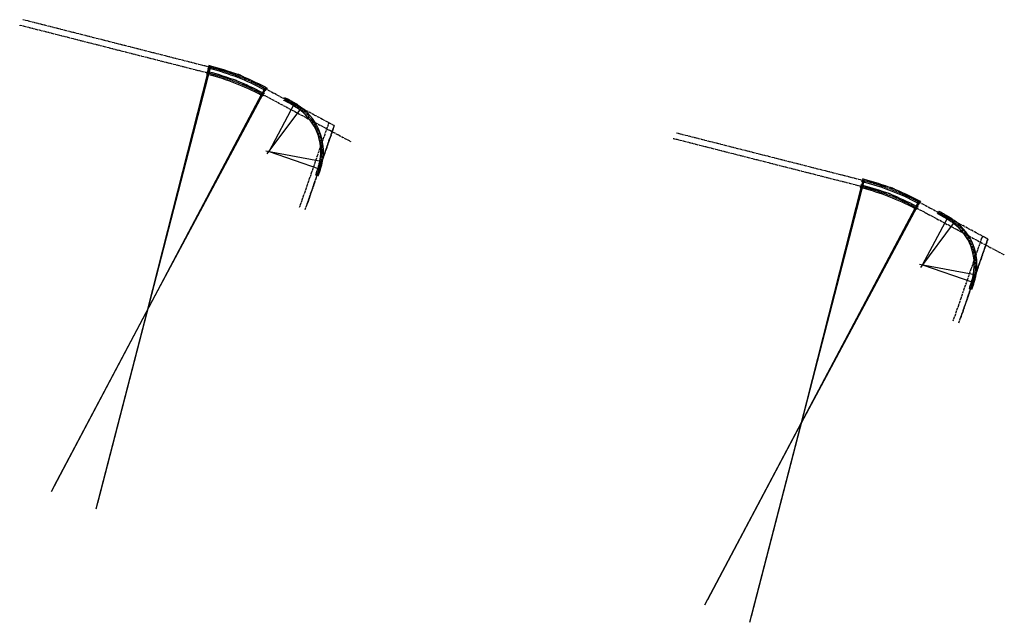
# Model space of a CAD drawing. Header units: millimetres. Extents: x 96940 to 101272, y 432237 to 434659.
# Tile 394 of 398: x 99302 to 99827, y 432259 to 432581. Entities that reach past the tile are written whole.
import ezdxf

# ---------------------------------------------------------------- set-up
doc = ezdxf.new("R2010")
doc.units = ezdxf.units.MM
doc.linetypes.add('ACAD_ISO10W100', pattern=[18, 12, -3, 0, -3])
doc.linetypes.add('CENTER', pattern=[35.225022, 22.015639, -4.403128, 4.403128, -4.403128])
for name, color, linetype in [('R_BN_T_N_Constructielijn', 7, 'Continuous'), ('R_BN_T_N_Hartspoor', 1, 'CENTER'), ('R_BN_T_N_HOOGTELIJN', 7, 'Continuous'), ('R_BN_T_N_Spoor', 3, 'Continuous')]:
    doc.layers.add(name, color=color, linetype=linetype)

msp = doc.modelspace()

# ---------------------------------------------------------------- hatches: boundary and pattern name
at = {"layer": 'R_BN_T_N_Spoor'}
h = msp.add_hatch(color=256, dxfattribs=at)
edge = h.paths.add_edge_path()
edge.add_line((99448.97871, 432534.27551), (99442.80655, 432537.57771))
edge.add_arc((99395.98739, 432450.06647), 99.24843, 57.8084528, 61.852886, ccw=False)
edge.add_line((99448.86213, 432534.05762), (99448.97871, 432534.27551))
edge = h.paths.add_edge_path()
edge.add_line((99449.65566, 432535.5408), (99449.54073, 432535.326))
edge.add_arc((99395.99947, 432450.08815), 100.65862, 57.8654425, 61.8531219)
edge.add_line((99443.4835, 432538.843), (99449.65566, 432535.5408))
h = msp.add_hatch(color=256, dxfattribs=at)
edge = h.paths.add_edge_path()
edge.add_line((99797.79667, 432473.77148), (99791.62452, 432477.07367))
edge.add_arc((99744.80535, 432389.56244), 99.24843, 57.8084528, 61.852886, ccw=False)
edge.add_line((99797.6801, 432473.55358), (99797.79667, 432473.77148))
edge = h.paths.add_edge_path()
edge.add_line((99798.47362, 432475.03677), (99798.3587, 432474.82196))
edge.add_arc((99744.81743, 432389.58412), 100.65862, 57.8654425, 61.8531219)
edge.add_line((99792.30147, 432478.33897), (99798.47362, 432475.03677))

# ---------------------------------------------------------------- linework, layer by layer
at = {"color": 4}
for p, q in [((99402.61032, 432556.25617), (99402.20761, 432554.67153)), ((99401.75841, 432553.06777), (99401.3557, 432551.48314)), ((99402.20761, 432554.67153), (99401.75841, 432553.06777))]:
    msp.add_line(p, q, dxfattribs=at)
at = {"layer": 'R_BN_T_N_Constructielijn'}
for p, q in [((99402.43359, 432555.56077), (99402.40896, 432555.46385)), ((99402.61032, 432556.25617), (99402.56106, 432556.06233)), ((99403.58229, 432556.007), (99403.53223, 432555.81337)), ((99401.3557, 432551.48314), (99401.40496, 432551.67698)), ((99401.58168, 432552.37237), (99401.55705, 432552.27545)), ((99401.75841, 432553.06777), (99401.70915, 432552.87393)), ((99402.20761, 432554.67153), (99402.25687, 432554.86537)), ((99402.32108, 432551.23566), (99402.37115, 432551.42929)), ((99402.55076, 432552.12395), (99402.52573, 432552.02713)), ((99402.73038, 432552.8186), (99402.68031, 432552.62497)), ((99403.17299, 432554.42406), (99403.22306, 432554.61769)), ((99403.40268, 432555.31235), (99403.37764, 432555.21553)), ((99430.45497, 432540.32041), (99430.54859, 432540.49714)), ((99430.88447, 432541.13117), (99430.83766, 432541.04281)), ((99431.22035, 432541.7652), (99431.12672, 432541.58847)), ((99431.33465, 432539.85205), (99431.42901, 432540.02839)), ((99431.76753, 432540.66101), (99431.72035, 432540.57284)), ((99432.10604, 432541.29364), (99432.01168, 432541.1173)), ((99432.01787, 432543.23405), (99432.11148, 432543.41079)), ((99432.44732, 432544.04484), (99432.40051, 432543.95647)), ((99432.78316, 432544.67889), (99432.68954, 432544.50215)), ((99432.89758, 432542.76575), (99432.99193, 432542.9421)), ((99433.33041, 432543.57474), (99433.28323, 432543.48657)), ((99433.66888, 432544.20739), (99433.57453, 432544.03104)), ((99450.3952, 432534.89775), (99450.2858, 432534.73033)), ((99449.50087, 432533.52903), (99449.61027, 432533.69646)), ((99450.00274, 432534.29711), (99449.94804, 432534.21339)), ((99451.0992, 432532.41443), (99451.21885, 432532.5747)), ((99451.64806, 432533.14966), (99451.58824, 432533.06953)), ((99452.07728, 432533.72462), (99451.95764, 432533.56435)), ((99461.67609, 432505.3902), (99461.87274, 432505.35372)), ((99462.5782, 432505.22286), (99462.47988, 432505.2411)), ((99463.28367, 432505.092), (99463.08702, 432505.12848)), ((99459.49645, 432497.82844), (99459.68544, 432497.76299)), ((99460.36342, 432497.52817), (99460.26893, 432497.5609)), ((99461.04141, 432497.29336), (99460.85243, 432497.35881)), ((99750.57637, 432492.56373), (99750.52711, 432492.36989)), ((99751.02558, 432494.1675), (99751.07484, 432494.36134)), ((99751.25156, 432495.05673), (99751.22693, 432494.95981)), ((99751.42828, 432495.75213), (99751.37902, 432495.55829)), ((99751.99096, 432493.92002), (99752.04102, 432494.11366)), ((99752.22064, 432494.80831), (99752.19561, 432494.71149)), ((99752.40026, 432495.50296), (99752.35019, 432495.30933)), ((99750.17367, 432490.9791), (99750.22293, 432491.17294)), ((99750.39965, 432491.86834), (99750.37502, 432491.77142)), ((99751.13905, 432490.73163), (99751.18911, 432490.92526)), ((99751.36873, 432491.61991), (99751.3437, 432491.5231)), ((99751.54835, 432492.31457), (99751.49828, 432492.12093)), ((99780.83584, 432482.73002), (99780.92945, 432482.90675)), ((99781.26529, 432483.54081), (99781.21848, 432483.45244)), ((99781.60112, 432484.17486), (99781.50751, 432483.99812)), ((99781.71555, 432482.26171), (99781.8099, 432482.43806)), ((99782.14837, 432483.07071), (99782.1012, 432482.98253)), ((99782.48685, 432483.70335), (99782.3925, 432483.527)), ((99779.27294, 432479.81637), (99779.36656, 432479.99311)), ((99779.70244, 432480.62714), (99779.65563, 432480.53877)), ((99780.03832, 432481.26116), (99779.94469, 432481.08443)), ((99780.15261, 432479.34801), (99780.24697, 432479.52435)), ((99780.58549, 432480.15698), (99780.53831, 432480.06881)), ((99780.92401, 432480.7896), (99780.82965, 432480.61326)), ((99798.31884, 432473.025), (99798.42824, 432473.19242)), ((99798.8207, 432473.79307), (99798.766, 432473.70936)), ((99799.21317, 432474.39372), (99799.10377, 432474.22629)), ((99799.91717, 432471.9104), (99800.03681, 432472.07066)), ((99800.46603, 432472.64562), (99800.40621, 432472.56549)), ((99800.89524, 432473.22058), (99800.7756, 432473.06032)), ((99810.49406, 432444.88617), (99810.69071, 432444.84969)), ((99811.39617, 432444.71883), (99811.29785, 432444.73706)), ((99812.10164, 432444.58796), (99811.90499, 432444.62444)), ((99808.31442, 432437.32441), (99808.5034, 432437.25895)), ((99809.18139, 432437.02414), (99809.0869, 432437.05686)), ((99809.85938, 432436.78932), (99809.67039, 432436.85477))]:
    msp.add_line(p, q, dxfattribs=at)
at = {"layer": 'R_BN_T_N_Hartspoor', "ltscale": 0.05}
for p, q in [((99417.35157, 432548.26157), (99301.5871, 432577.68095)), ((99418.5755, 432551.35543), (99303.2597, 432580.66078)), ((99443.14503, 432538.21036), (99418.5755, 432551.35543)), ((99417.35157, 432548.26157), (99478.238, 432515.68126)), ((99469.46969, 432524.12626), (99449.31718, 432534.90816)), ((99469.46969, 432524.12626), (99454.84349, 432481.89602)), ((99767.39347, 432490.85139), (99652.07767, 432520.15675)), ((99766.16954, 432487.75753), (99650.40507, 432517.17691)), ((99766.16954, 432487.75753), (99827.05597, 432455.17722)), ((99791.96299, 432477.70632), (99767.39347, 432490.85139)), ((99818.28766, 432463.62222), (99798.13515, 432474.40412)), ((99818.28766, 432463.62222), (99803.66146, 432421.39198))]:
    msp.add_line(p, q, dxfattribs=at)
at = {"layer": 'R_BN_T_N_Hartspoor'}
for p, q in [((99443.14568, 432538.21001), (99442.88116, 432538.35153)), ((99446.60125, 432536.32794), (99446.61064, 432536.32203)), ((99791.96365, 432477.70597), (99791.69913, 432477.84749)), ((99795.41922, 432475.8239), (99795.42861, 432475.81799))]:
    msp.add_line(p, q, dxfattribs=at)
at = {"layer": 'R_BN_T_N_Hartspoor', "linetype": 'ACAD_ISO10W100'}
for p, q in [((99443.14503, 432538.21036), (99449.31718, 432534.90816)), ((99449.2263, 432534.6762), (99446.24784, 432536.55026)), ((99791.96299, 432477.70632), (99798.13515, 432474.40412)), ((99798.04427, 432474.17216), (99795.06581, 432476.04622))]:
    msp.add_line(p, q, dxfattribs=at)
at = {"layer": 'R_BN_T_N_Hartspoor', "ltscale": 0.05}
for points in [[(99403.37764, 432555.21553, 0.001041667), (99402.40896, 432555.46385)], [(99402.52573, 432552.02713, 0.001041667), (99401.55705, 432552.27545)], [(99431.72035, 432540.57284, 0.001041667), (99430.83766, 432541.04281)], [(99433.28323, 432543.48657, 0.001041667), (99432.40051, 432543.95647)], [(99451.58824, 432533.06953, 0.008333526), (99450.77708, 432533.65427, 0.007291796), (99449.94804, 432534.21339)], [(99460.26893, 432497.5609, 0.001041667), (99460.59423, 432498.50651, 0.002083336), (99460.91362, 432499.45413, 0.00312501), (99461.22311, 432500.40503, 0.004166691), (99461.51871, 432501.36033, 0.00520838), (99461.79634, 432502.321, 0.006250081), (99462.05188, 432503.28777, 0.007291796), (99462.28114, 432504.26109, 0.008333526), (99462.47988, 432505.2411)], [(99752.19561, 432494.71149, 0.001041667), (99751.22693, 432494.95981)], [(99751.3437, 432491.5231, 0.001041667), (99750.37502, 432491.77142)], [(99782.1012, 432482.98253, 0.001041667), (99781.21848, 432483.45244)], [(99780.53831, 432480.06881, 0.001041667), (99779.65563, 432480.53877)], [(99800.40621, 432472.56549, 0.008333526), (99799.59505, 432473.15023, 0.007291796), (99798.766, 432473.70936)], [(99809.0869, 432437.05686, 0.001041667), (99809.4122, 432438.00247, 0.002083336), (99809.73158, 432438.95009, 0.00312501), (99810.04108, 432439.90099, 0.004166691), (99810.33667, 432440.85629, 0.00520838), (99810.6143, 432441.81696, 0.006250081), (99810.86984, 432442.78373, 0.007291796), (99811.09911, 432443.75706, 0.008333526), (99811.29785, 432444.73706)]]:
    msp.add_lwpolyline(points, format="xyb", dxfattribs=at)
for points in [[(99466.52249, 432525.70306, 0), (99466.14092, 432524.60332, 0), (99464.36784, 432519.47137, 0), (99462.38113, 432513.74481, 0), (99460.41459, 432508.09821, 0), (99458.55086, 432502.69316, 0), (99456.88055, 432497.88248, 0), (99455.01574, 432492.50284, 0), (99453.70762, 432488.72598, 0), (99452.11191, 432484.1176, 0), (99450.82056, 432480.3953, 0)], [(99453.99995, 432479.46053, 0), (99455.69186, 432484.34544, 0), (99457.45104, 432489.41546, 0), (99458.99523, 432493.8749, 0), (99460.80745, 432499.09885, 0), (99462.57109, 432504.18717, 0), (99464.36519, 432509.37135, 0), (99466.07424, 432514.31665, 0), (99467.83908, 432519.421, 0), (99469.46977, 432524.12622, 0)], [(99815.34045, 432465.19902, 0), (99814.95888, 432464.09929, 0), (99813.18581, 432458.96733, 0), (99811.19909, 432453.24077, 0), (99809.23256, 432447.59417, 0), (99807.36883, 432442.18913, 0), (99805.69852, 432437.37845, 0), (99803.83371, 432431.99881, 0), (99802.52559, 432428.22195, 0), (99800.92988, 432423.61357, 0), (99799.63853, 432419.89126, 0)], [(99802.81791, 432418.9565, 0), (99804.50982, 432423.8414, 0), (99806.26901, 432428.91142, 0), (99807.81319, 432433.37087, 0), (99809.62542, 432438.59481, 0), (99811.38905, 432443.68314, 0), (99813.18316, 432448.86731, 0), (99814.89221, 432453.81261, 0), (99816.65705, 432458.91696, 0), (99818.28774, 432463.62218, 0)]]:
    msp.add_polyline3d(points, dxfattribs=at)
at = {"layer": 'R_BN_T_N_Hartspoor', "color": 7}
for centre in [(99446.24786, 432536.55029), (99795.06582, 432476.04626)]:
    msp.add_circle(centre, 0.02, dxfattribs=at)
at = {"layer": 'R_BN_T_N_Hartspoor', "ltscale": 0.05}
for centre, radius, start, end in [((99369.98173, 432426.16654), 130, 62.0875053, 75.5024585), ((99370.00752, 432426.16002), 133.3, 62.0912716, 75.5024585), ((99434.66535, 432510.40052), 28.289, 349.4914285, 53.2578754), ((99718.82549, 432365.65598), 133.3, 62.0912716, 75.5024585), ((99718.7997, 432365.66251), 130, 62.0875053, 75.5024585), ((99783.48331, 432449.89649), 28.289, 349.4914285, 53.2578754)]:
    msp.add_arc(centre, radius, start, end, dxfattribs=at)
at = {"layer": 'R_BN_T_N_Hartspoor'}
for centre, radius, start, end in [((99395.97078, 432450.03672), 100, 57.9088667, 61.852539), ((99422.59848, 432492.35647), 50, 56.8391583, 57.8216501), ((99744.78875, 432389.53268), 100, 57.9088667, 61.852539), ((99771.41644, 432431.85244), 50, 56.8391583, 57.8216501)]:
    msp.add_arc(centre, radius, start, end, dxfattribs=at)
at = {"layer": 'R_BN_T_N_HOOGTELIJN'}
for p, q in [((99342.4445, 432319.66912), (99402.52573, 432552.02713)), ((99343.29641, 432322.85752), (99403.37764, 432555.21553)), ((99369.98173, 432426.16654), (99402.00127, 432552.16256)), ((99370.00752, 432426.16002), (99402.83985, 432555.35435)), ((99318.48825, 432328.96355), (99430.83766, 432541.04281)), ((99320.06505, 432331.86983), (99432.40051, 432543.95647)), ((99369.98173, 432426.16654), (99431.31623, 432540.78908)), ((99370.00752, 432426.16002), (99432.89123, 432543.6963)), ((99434.66535, 432510.40052), (99448.11999, 432535.54867)), ((99433.64193, 432509.02935), (99451.58824, 432533.06953)), ((99432.98308, 432510.71273), (99462.47988, 432505.2411)), ((99434.66535, 432510.40052), (99461.49726, 432501.10744)), ((99692.11438, 432262.35348), (99752.19561, 432494.71149)), ((99718.82549, 432365.65598), (99751.65782, 432494.85031)), ((99691.26247, 432259.16508), (99751.3437, 432491.5231)), ((99718.7997, 432365.66251), (99750.81923, 432491.65853)), ((99668.88301, 432271.3658), (99781.21848, 432483.45244)), ((99718.82549, 432365.65598), (99781.70919, 432483.19226)), ((99667.30622, 432268.45951), (99779.65563, 432480.53877)), ((99718.7997, 432365.66251), (99780.1342, 432480.28505)), ((99782.4599, 432448.52532), (99800.40621, 432472.56549)), ((99783.48331, 432449.89649), (99796.93796, 432475.04464)), ((99781.80105, 432450.2087), (99811.29785, 432444.73706)), ((99783.48331, 432449.89649), (99810.31522, 432440.60341))]:
    msp.add_line(p, q, dxfattribs=at)
at = {"layer": 'R_BN_T_N_Spoor', "color": 7}
for p, q in [((99442.49486, 432537.63106), (99442.58921, 432537.80741)), ((99442.75938, 432537.48954), (99442.85373, 432537.66588)), ((99442.88051, 432538.35188), (99442.92768, 432538.44005)), ((99443.08561, 432538.09925), (99444.75119, 432537.20814)), ((99443.14503, 432538.21036), (99443.1922, 432538.29853)), ((99443.17181, 432538.89635), (99443.26616, 432539.0727)), ((99443.43633, 432538.75483), (99443.53068, 432538.93118)), ((99449.17305, 432534.59156), (99449.2263, 432534.6762)), ((99449.27001, 432534.81999), (99449.36436, 432534.99633)), ((99791.31282, 432477.12702), (99791.40717, 432477.30337)), ((99791.57734, 432476.9855), (99791.67169, 432477.16185)), ((99791.69847, 432477.84784), (99791.74565, 432477.93602)), ((99791.90358, 432477.59521), (99793.56915, 432476.7041)), ((99791.96299, 432477.70632), (99792.01017, 432477.79449)), ((99791.98977, 432478.39231), (99792.08412, 432478.56866)), ((99792.2543, 432478.25079), (99792.34864, 432478.42714)), ((99797.99101, 432474.08752), (99798.04427, 432474.17216)), ((99798.08797, 432474.31595), (99798.18232, 432474.4923))]:
    msp.add_line(p, q, dxfattribs=at)
at = {"layer": 'R_BN_T_N_Spoor'}
for p, q in [((99442.80761, 432537.57714), (99442.54309, 432537.71867)), ((99448.97871, 432534.27551), (99442.80655, 432537.57771)), ((99443.4835, 432538.843), (99443.21898, 432538.98452)), ((99443.4835, 432538.843), (99449.65566, 432535.5408)), ((99449.65566, 432535.5408), (99449.54073, 432535.326)), ((99448.86213, 432534.05762), (99448.97871, 432534.27551)), ((99791.62558, 432477.07311), (99791.36106, 432477.21463)), ((99797.79667, 432473.77148), (99791.62452, 432477.07367)), ((99792.30147, 432478.33897), (99792.03695, 432478.48049)), ((99792.30147, 432478.33897), (99798.47362, 432475.03677)), ((99797.6801, 432473.55358), (99797.79667, 432473.77148)), ((99798.47362, 432475.03677), (99798.3587, 432474.82196))]:
    msp.add_line(p, q, dxfattribs=at)
for points in [[(99403.55726, 432555.91018, 0.001041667), (99402.58569, 432556.15925)], [(99402.34611, 432551.33248, 0.001041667), (99401.38033, 432551.58006)], [(99402.70535, 432552.72179, 0.001041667), (99401.73378, 432552.97085)], [(99403.19802, 432554.52088, 0.001041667), (99402.23224, 432554.76845)], [(99431.38183, 432539.94022, 0.001041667), (99430.50178, 432540.40878)], [(99432.05886, 432541.20547, 0.001041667), (99431.17354, 432541.67683)], [(99432.94476, 432542.85392, 0.001041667), (99432.06468, 432543.32242)], [(99433.62171, 432544.11921, 0.001041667), (99432.73635, 432544.59052)], [(99452.01746, 432533.64449, 0.008333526), (99451.1869, 432534.24322, 0.007291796), (99450.3405, 432534.81404)], [(99451.15903, 432532.49457, 0.008333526), (99450.36727, 432533.06533, 0.007291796), (99449.55557, 432533.61275)], [(99459.59094, 432497.79572, 0.001041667), (99459.91527, 432498.7385, 0.002083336), (99460.23275, 432499.68046, 0.00312501), (99460.53947, 432500.62282, 0.004166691), (99460.83153, 432501.5667, 0.00520838), (99461.10501, 432502.51301, 0.006250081), (99461.35596, 432503.46244, 0.007291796), (99461.58043, 432504.4154, 0.008333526), (99461.77442, 432505.37196)], [(99460.94692, 432497.32608, 0.001041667), (99461.27319, 432498.27452, 0.002083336), (99461.59449, 432499.22781, 0.00312501), (99461.90676, 432500.18723, 0.004166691), (99462.20589, 432501.15395, 0.00520838), (99462.48767, 432502.12898, 0.006250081), (99462.74779, 432503.1131, 0.007291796), (99462.98185, 432504.10679, 0.008333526), (99463.18535, 432505.11024)], [(99751.52332, 432492.21775, 0.001041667), (99750.55174, 432492.46681)], [(99752.01599, 432494.01684, 0.001041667), (99751.05021, 432494.26442)], [(99752.37523, 432495.40615, 0.001041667), (99751.40365, 432495.65521)], [(99751.16408, 432490.82844, 0.001041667), (99750.1983, 432491.07602)], [(99781.76272, 432482.34989, 0.001041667), (99780.88264, 432482.81838)], [(99782.43967, 432483.61518, 0.001041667), (99781.55432, 432484.08649)], [(99780.19979, 432479.43618, 0.001041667), (99779.31975, 432479.90474)], [(99780.87683, 432480.70143, 0.001041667), (99779.9915, 432481.1728)], [(99799.97699, 432471.99053, 0.008333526), (99799.18523, 432472.56129, 0.007291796), (99798.37354, 432473.10871)], [(99800.83542, 432473.14045, 0.008333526), (99800.00486, 432473.73918, 0.007291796), (99799.15847, 432474.31)], [(99808.40891, 432437.29168, 0.001041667), (99808.73324, 432438.23446, 0.002083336), (99809.05071, 432439.17642, 0.00312501), (99809.35743, 432440.11878, 0.004166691), (99809.64949, 432441.06266, 0.00520838), (99809.92297, 432442.00897, 0.006250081), (99810.17393, 432442.9584, 0.007291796), (99810.3984, 432443.91136, 0.008333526), (99810.59238, 432444.86793)], [(99809.76488, 432436.82205, 0.001041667), (99810.09116, 432437.77048, 0.002083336), (99810.41245, 432438.72377, 0.00312501), (99810.72472, 432439.68319, 0.004166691), (99811.02385, 432440.64992, 0.00520838), (99811.30563, 432441.62495, 0.006250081), (99811.56576, 432442.60906, 0.007291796), (99811.79982, 432443.60276, 0.008333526), (99812.00331, 432444.6062)]]:
    msp.add_lwpolyline(points, format="xyb", dxfattribs=at)
for centre, radius, start, end in [((99370.00752, 432426.16002), 134.0175, 62.0912716, 75.5024585), ((99369.98173, 432426.16654), 129.2825, 62.0875053, 75.5024585), ((99369.98173, 432426.16654), 130.7175, 62.0875053, 75.5024585), ((99370.00752, 432426.16002), 132.5825, 62.0912716, 75.5024585), ((99395.98739, 432450.06647), 99.24843, 57.8084528, 61.852886), ((99395.99947, 432450.08815), 100.65862, 57.8654425, 61.8531219), ((99422.59848, 432492.35647), 50.7175, 56.8391583, 57.9119384), ((99422.59848, 432492.35647), 49.2825, 56.8391583, 57.7970073), ((99434.66535, 432510.40052), 27.5715, 349.4914285, 53.2578754), ((99434.66535, 432510.40052), 29.0065, 349.4914285, 53.2578754), ((99718.82549, 432365.65598), 132.5825, 62.0912716, 75.5024585), ((99718.82549, 432365.65598), 134.0175, 62.0912716, 75.5024585), ((99718.7997, 432365.66251), 129.2825, 62.0875053, 75.5024585), ((99718.7997, 432365.66251), 130.7175, 62.0875053, 75.5024585), ((99744.80535, 432389.56244), 99.24843, 57.8084528, 61.852886), ((99744.81743, 432389.58412), 100.65862, 57.8654425, 61.8531219), ((99771.41644, 432431.85244), 49.2825, 56.8391583, 57.7970073), ((99771.41644, 432431.85244), 50.7175, 56.8391583, 57.9119384), ((99783.48331, 432449.89649), 27.5715, 349.4914285, 53.2578754), ((99783.48331, 432449.89649), 29.0065, 349.4914285, 53.2578754)]:
    msp.add_arc(centre, radius, start, end, dxfattribs=at)

doc.saveas('drawing.dxf')
